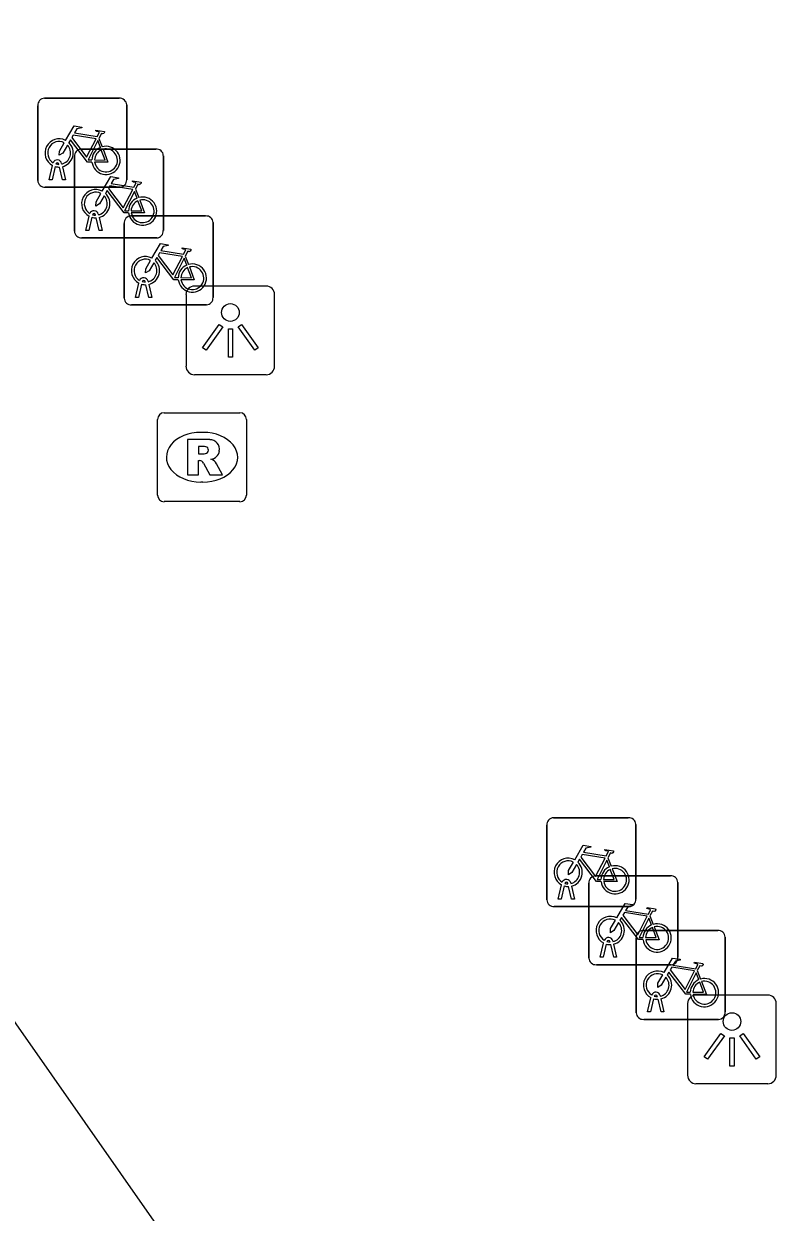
# Model space of a CAD drawing. Extents: x 161087 to 161922, y 382574 to 383873.
# Drawn here: x 161420.41 to 161428.87, y 383040.96 to 383054.33 of the extents above; entities that cross this region are included whole.
import ezdxf

# ---------------------------------------------------------------- set-up
doc = ezdxf.new("R2010")
doc.units = 0
for name, color, linetype in [('IMGEO_Fietsenrek', 7, 'Continuous'), ('IMGEO_Lichtpunt', 7, 'Continuous'), ('IMGEO_Pand', 7, 'Continuous'), ('IMGEO_Rioolput', 7, 'Continuous')]:
    doc.layers.add(name, color=color, linetype=linetype)

msp = doc.modelspace()

# ---------------------------------------------------------------- linework, layer by layer
at = {"layer": 'IMGEO_Fietsenrek'}
for p, q in [((161420.563, 383052.567), (161420.563, 383053.408)), ((161420.563, 383053.408), (161420.563, 383052.567)), ((161420.638, 383053.492), (161421.479, 383053.492)), ((161421.479, 383053.492), (161420.638, 383053.492)), ((161421.563, 383053.417), (161421.563, 383052.576)), ((161421.563, 383052.576), (161421.563, 383053.417)), ((161421.25, 383053.041), (161421.286, 383052.946)), ((161421.05, 383052.921), (161421.891, 383052.921)), ((161421.891, 383052.921), (161421.05, 383052.921)), ((161420.69, 383052.576), (161420.729, 383052.736)), ((161420.759, 383052.724), (161420.724, 383052.576)), ((161420.801, 383052.748), (161420.8, 383052.752)), ((161420.832, 383052.759), (161420.833, 383052.752)), ((161420.84, 383052.722), (161420.875, 383052.576)), ((161420.975, 383051.996), (161420.975, 383052.837)), ((161420.975, 383052.837), (161420.975, 383051.996)), ((161421.975, 383052.846), (161421.975, 383052.005)), ((161421.975, 383052.005), (161421.975, 383052.846)), ((161420.842, 383052.576), (161420.808, 383052.718)), ((161421.488, 383052.492), (161420.647, 383052.492)), ((161420.647, 383052.492), (161421.488, 383052.492)), ((161420.724, 383052.576), (161420.69, 383052.576)), ((161420.875, 383052.576), (161420.842, 383052.576)), ((161421.662, 383052.47), (161421.698, 383052.375)), ((161421.244, 383052.188), (161421.245, 383052.181)), ((161421.102, 383052.005), (161421.141, 383052.165)), ((161421.171, 383052.153), (161421.136, 383052.005)), ((161421.213, 383052.177), (161421.212, 383052.181)), ((161421.254, 383052.005), (161421.22, 383052.147)), ((161421.252, 383052.151), (161421.287, 383052.005)), ((161421.534, 383051.243), (161421.534, 383052.084)), ((161421.534, 383052.084), (161421.534, 383051.243)), ((161421.609, 383052.168), (161422.45, 383052.168)), ((161422.45, 383052.168), (161421.609, 383052.168)), ((161422.534, 383052.093), (161422.534, 383051.252)), ((161422.534, 383051.252), (161422.534, 383052.093)), ((161421.9, 383051.921), (161421.059, 383051.921)), ((161421.059, 383051.921), (161421.9, 383051.921)), ((161421.136, 383052.005), (161421.102, 383052.005)), ((161421.287, 383052.005), (161421.254, 383052.005)), ((161422.221, 383051.717), (161422.257, 383051.622)), ((161421.661, 383051.252), (161421.7, 383051.412)), ((161421.73, 383051.4), (161421.695, 383051.252)), ((161421.772, 383051.424), (161421.771, 383051.428)), ((161421.813, 383051.252), (161421.779, 383051.394)), ((161421.803, 383051.435), (161421.804, 383051.428)), ((161421.811, 383051.398), (161421.846, 383051.252)), ((161421.695, 383051.252), (161421.661, 383051.252)), ((161421.846, 383051.252), (161421.813, 383051.252)), ((161422.459, 383051.168), (161421.618, 383051.168)), ((161421.618, 383051.168), (161422.459, 383051.168)), ((161426.362, 383045.399), (161427.203, 383045.399)), ((161427.203, 383045.399), (161426.362, 383045.399)), ((161426.287, 383044.474), (161426.287, 383045.315)), ((161426.287, 383045.315), (161426.287, 383044.474)), ((161427.287, 383045.324), (161427.287, 383044.483)), ((161427.287, 383044.483), (161427.287, 383045.324)), ((161426.974, 383044.948), (161427.01, 383044.853)), ((161426.835, 383044.745), (161427.676, 383044.745)), ((161427.676, 383044.745), (161426.835, 383044.745)), ((161426.414, 383044.483), (161426.453, 383044.643)), ((161426.483, 383044.631), (161426.448, 383044.483)), ((161426.525, 383044.655), (161426.524, 383044.659)), ((161426.566, 383044.483), (161426.532, 383044.625)), ((161426.556, 383044.666), (161426.557, 383044.659)), ((161426.564, 383044.629), (161426.599, 383044.483)), ((161426.76, 383043.82), (161426.76, 383044.661)), ((161426.76, 383044.661), (161426.76, 383043.82)), ((161427.76, 383044.67), (161427.76, 383043.829)), ((161427.76, 383043.829), (161427.76, 383044.67)), ((161426.448, 383044.483), (161426.414, 383044.483)), ((161426.599, 383044.483), (161426.566, 383044.483)), ((161427.212, 383044.399), (161426.371, 383044.399)), ((161426.371, 383044.399), (161427.212, 383044.399)), ((161427.447, 383044.294), (161427.483, 383044.199)), ((161427.292, 383043.205), (161427.292, 383044.046)), ((161427.292, 383044.046), (161427.292, 383043.205)), ((161427.367, 383044.13), (161428.208, 383044.13)), ((161428.208, 383044.13), (161427.367, 383044.13)), ((161428.292, 383044.055), (161428.292, 383043.214)), ((161428.292, 383043.214), (161428.292, 383044.055)), ((161426.887, 383043.829), (161426.926, 383043.989)), ((161426.956, 383043.977), (161426.921, 383043.829)), ((161426.998, 383044.001), (161426.997, 383044.005)), ((161427.039, 383043.829), (161427.005, 383043.971)), ((161427.029, 383044.012), (161427.03, 383044.005)), ((161427.037, 383043.975), (161427.072, 383043.829)), ((161426.921, 383043.829), (161426.887, 383043.829)), ((161427.072, 383043.829), (161427.039, 383043.829)), ((161427.685, 383043.745), (161426.844, 383043.745)), ((161426.844, 383043.745), (161427.685, 383043.745)), ((161427.979, 383043.679), (161428.015, 383043.584)), ((161427.419, 383043.214), (161427.458, 383043.374)), ((161427.53, 383043.386), (161427.529, 383043.39)), ((161427.561, 383043.397), (161427.562, 383043.39)), ((161427.488, 383043.362), (161427.453, 383043.214)), ((161427.571, 383043.214), (161427.537, 383043.356)), ((161427.569, 383043.36), (161427.604, 383043.214)), ((161428.217, 383043.13), (161427.376, 383043.13)), ((161427.376, 383043.13), (161428.217, 383043.13)), ((161427.453, 383043.214), (161427.419, 383043.214)), ((161427.604, 383043.214), (161427.571, 383043.214))]:
    msp.add_line(p, q, dxfattribs=at)
for points in [[(161420.876, 383053.018), (161420.971, 383053.182), (161421.057, 383053.168), (161421.059, 383053.159), (161421.003, 383053.148), (161420.976, 383053.103), (161421.232, 383053.062)], [(161421.232, 383053.062), (161421.257, 383053.111), (161421.251, 383053.115), (161421.228, 383053.119), (161421.216, 383053.126), (161421.215, 383053.129), (161421.217, 383053.134), (161421.312, 383053.119), (161421.314, 383053.109), (161421.304, 383053.096), (161421.292, 383053.09), (161421.278, 383053.096), (161421.25, 383053.041)], [(161420.897, 383052.966), (161420.845, 383052.876), (161420.805, 383052.851), (161420.806, 383052.898), (161420.861, 383052.992)], [(161421.172, 383052.774), (161421.122, 383052.774), (161420.931, 383053.025), (161420.912, 383052.993)], [(161421.219, 383053.037), (161420.962, 383053.078), (161420.945, 383053.049), (161421.112, 383052.829), (161421.219, 383053.037)], [(161421.267, 383052.939), (161421.237, 383053.016), (161421.128, 383052.798), (161421.171, 383052.798)], [(161421.201, 383052.798), (161421.321, 383052.797), (161421.277, 383052.911)], [(161421.297, 383052.918), (161421.352, 383052.773), (161421.202, 383052.773)], [(161421.288, 383052.447), (161421.383, 383052.611), (161421.469, 383052.597), (161421.471, 383052.588), (161421.415, 383052.577), (161421.388, 383052.532), (161421.644, 383052.491)], [(161421.631, 383052.466), (161421.374, 383052.507), (161421.357, 383052.478), (161421.524, 383052.258), (161421.631, 383052.466)], [(161421.644, 383052.491), (161421.669, 383052.54), (161421.663, 383052.544), (161421.64, 383052.548), (161421.628, 383052.555), (161421.627, 383052.558), (161421.629, 383052.563), (161421.724, 383052.548), (161421.726, 383052.538), (161421.716, 383052.525), (161421.704, 383052.519), (161421.69, 383052.525), (161421.662, 383052.47)], [(161421.309, 383052.395), (161421.257, 383052.305), (161421.217, 383052.28), (161421.218, 383052.327), (161421.273, 383052.421)], [(161421.584, 383052.203), (161421.534, 383052.203), (161421.343, 383052.454), (161421.324, 383052.422)], [(161421.679, 383052.368), (161421.649, 383052.445), (161421.54, 383052.227), (161421.583, 383052.227)], [(161421.613, 383052.227), (161421.733, 383052.226), (161421.689, 383052.34)], [(161421.709, 383052.347), (161421.764, 383052.202), (161421.614, 383052.202)], [(161421.847, 383051.694), (161421.942, 383051.858), (161422.028, 383051.844), (161422.03, 383051.835), (161421.974, 383051.824), (161421.947, 383051.779), (161422.203, 383051.738)], [(161422.203, 383051.738), (161422.228, 383051.787), (161422.222, 383051.791), (161422.199, 383051.795), (161422.187, 383051.802), (161422.186, 383051.805), (161422.188, 383051.81), (161422.283, 383051.795), (161422.285, 383051.785), (161422.275, 383051.772), (161422.263, 383051.766), (161422.249, 383051.772), (161422.221, 383051.717)], [(161421.868, 383051.642), (161421.816, 383051.552), (161421.776, 383051.527), (161421.777, 383051.574), (161421.832, 383051.668)], [(161422.143, 383051.45), (161422.093, 383051.45), (161421.902, 383051.701), (161421.883, 383051.669)], [(161422.19, 383051.713), (161421.933, 383051.754), (161421.916, 383051.725), (161422.083, 383051.505), (161422.19, 383051.713)], [(161422.238, 383051.615), (161422.208, 383051.692), (161422.099, 383051.474), (161422.142, 383051.474)], [(161422.172, 383051.474), (161422.292, 383051.473), (161422.248, 383051.587)], [(161422.268, 383051.594), (161422.323, 383051.449), (161422.173, 383051.449)], [(161426.6, 383044.925), (161426.695, 383045.089), (161426.781, 383045.075), (161426.783, 383045.066), (161426.727, 383045.055), (161426.7, 383045.01), (161426.956, 383044.969)], [(161426.943, 383044.944), (161426.686, 383044.985), (161426.669, 383044.956), (161426.836, 383044.736), (161426.943, 383044.944)], [(161426.956, 383044.969), (161426.981, 383045.018), (161426.975, 383045.022), (161426.952, 383045.026), (161426.94, 383045.033), (161426.939, 383045.036), (161426.941, 383045.041), (161427.036, 383045.026), (161427.038, 383045.016), (161427.028, 383045.003), (161427.016, 383044.997), (161427.002, 383045.003), (161426.974, 383044.948)], [(161426.621, 383044.873), (161426.569, 383044.783), (161426.529, 383044.758), (161426.53, 383044.805), (161426.585, 383044.899)], [(161426.896, 383044.681), (161426.846, 383044.681), (161426.655, 383044.932), (161426.636, 383044.9)], [(161426.991, 383044.846), (161426.961, 383044.923), (161426.852, 383044.705), (161426.895, 383044.705)], [(161426.925, 383044.705), (161427.045, 383044.704), (161427.001, 383044.818)], [(161427.021, 383044.825), (161427.076, 383044.68), (161426.926, 383044.68)], [(161427.073, 383044.271), (161427.168, 383044.435), (161427.254, 383044.421), (161427.256, 383044.412), (161427.2, 383044.401), (161427.173, 383044.356), (161427.429, 383044.315)], [(161427.416, 383044.29), (161427.159, 383044.331), (161427.142, 383044.302), (161427.309, 383044.082), (161427.416, 383044.29)], [(161427.429, 383044.315), (161427.454, 383044.364), (161427.448, 383044.368), (161427.425, 383044.372), (161427.413, 383044.379), (161427.412, 383044.382), (161427.414, 383044.387), (161427.509, 383044.372), (161427.511, 383044.362), (161427.501, 383044.349), (161427.489, 383044.343), (161427.475, 383044.349), (161427.447, 383044.294)], [(161427.094, 383044.219), (161427.042, 383044.129), (161427.002, 383044.104), (161427.003, 383044.151), (161427.058, 383044.245)], [(161427.369, 383044.027), (161427.319, 383044.027), (161427.128, 383044.278), (161427.109, 383044.246)], [(161427.464, 383044.192), (161427.434, 383044.269), (161427.325, 383044.051), (161427.368, 383044.051)], [(161427.494, 383044.171), (161427.549, 383044.026), (161427.399, 383044.026)], [(161427.398, 383044.051), (161427.518, 383044.05), (161427.474, 383044.164)], [(161427.605, 383043.656), (161427.7, 383043.82), (161427.786, 383043.806), (161427.788, 383043.797), (161427.732, 383043.786), (161427.705, 383043.741), (161427.961, 383043.7)], [(161427.961, 383043.7), (161427.986, 383043.749), (161427.98, 383043.753), (161427.957, 383043.757), (161427.945, 383043.764), (161427.944, 383043.767), (161427.946, 383043.772), (161428.041, 383043.757), (161428.043, 383043.747), (161428.033, 383043.734), (161428.021, 383043.728), (161428.007, 383043.734), (161427.979, 383043.679)], [(161427.901, 383043.412), (161427.851, 383043.412), (161427.66, 383043.663), (161427.641, 383043.631)], [(161427.948, 383043.675), (161427.691, 383043.716), (161427.674, 383043.687), (161427.841, 383043.467), (161427.948, 383043.675)], [(161427.996, 383043.577), (161427.966, 383043.654), (161427.857, 383043.436), (161427.9, 383043.436)], [(161427.626, 383043.604), (161427.574, 383043.514), (161427.534, 383043.489), (161427.535, 383043.536), (161427.59, 383043.63)], [(161427.93, 383043.436), (161428.05, 383043.435), (161428.006, 383043.549)], [(161428.026, 383043.556), (161428.081, 383043.411), (161427.931, 383043.411)]]:
    msp.add_lwpolyline(points, dxfattribs=at)
for centre, radius, start, end in [((161420.641, 383053.414), 0.0779, 92.4484, 184.2845), ((161420.641, 383053.414), 0.0779, 92.4484, 184.2845), ((161421.485, 383053.414), 0.0779, 2.4484, 94.2845), ((161421.485, 383053.414), 0.0779, 2.4484, 94.2845), ((161420.803, 383052.877), 0.159, 62.6766, 242.1369), ((161420.803, 383052.877), 0.129, 63.3192, 238.903), ((161420.803, 383052.877), 0.159, 283.5766, 46.6042), ((161420.803, 383052.877), 0.129, 283.6043, 43.4302), ((161421.053, 383052.843), 0.0779, 92.4484, 184.2845), ((161421.053, 383052.843), 0.0779, 92.4484, 184.2845), ((161421.33, 383052.793), 0.159, 113.3408, 178.3217), ((161421.33, 383052.793), 0.159, 187.0065, 105.7708), ((161421.33, 383052.793), 0.129, 113.923, 177.9556), ((161421.33, 383052.793), 0.129, 188.6715, 104.5883), ((161421.897, 383052.843), 0.0779, 2.4484, 94.2845), ((161421.897, 383052.843), 0.0779, 2.4484, 94.2845), ((161420.783, 383052.748), 0.0499, 12.8025, 158.6934), ((161420.803, 383052.877), 0.159, 253.9967, 271.7867), ((161420.783, 383052.748), 0.0174, 12.8025, 163.4502), ((161420.803, 383052.877), 0.129, 253.415, 269.0204), ((161420.641, 383052.57), 0.0779, 182.4484, 274.2845), ((161420.641, 383052.57), 0.0779, 182.4484, 274.2845), ((161421.215, 383052.306), 0.159, 62.6766, 242.1369), ((161421.485, 383052.57), 0.0779, 272.4484, 4.2845), ((161421.485, 383052.57), 0.0779, 272.4484, 4.2845), ((161421.215, 383052.306), 0.129, 63.3192, 238.903), ((161421.215, 383052.306), 0.129, 283.6043, 43.4302), ((161421.215, 383052.306), 0.159, 283.5766, 46.6042), ((161421.742, 383052.222), 0.159, 113.3408, 178.3217), ((161421.742, 383052.222), 0.159, 187.0065, 105.7708), ((161421.742, 383052.222), 0.129, 113.923, 177.9556), ((161421.742, 383052.222), 0.129, 188.6715, 104.5883), ((161421.195, 383052.177), 0.0499, 12.8025, 158.6934), ((161421.195, 383052.177), 0.0174, 12.8025, 163.4502), ((161421.215, 383052.306), 0.159, 253.9967, 271.7867), ((161421.215, 383052.306), 0.129, 253.415, 269.0204), ((161421.612, 383052.09), 0.0779, 92.4484, 184.2845), ((161421.612, 383052.09), 0.0779, 92.4484, 184.2845), ((161422.456, 383052.09), 0.0779, 2.4484, 94.2845), ((161422.456, 383052.09), 0.0779, 2.4484, 94.2845), ((161421.053, 383051.999), 0.0779, 182.4484, 274.2845), ((161421.053, 383051.999), 0.0779, 182.4484, 274.2845), ((161421.897, 383051.999), 0.0779, 272.4484, 4.2845), ((161421.897, 383051.999), 0.0779, 272.4484, 4.2845), ((161421.774, 383051.553), 0.159, 62.6766, 242.1369), ((161421.774, 383051.553), 0.129, 63.3192, 238.903), ((161421.774, 383051.553), 0.159, 283.5766, 46.6042), ((161421.774, 383051.553), 0.129, 283.6043, 43.4302), ((161422.301, 383051.469), 0.159, 113.3408, 178.3217), ((161422.301, 383051.469), 0.159, 187.0065, 105.7708), ((161422.301, 383051.469), 0.129, 113.923, 177.9556), ((161422.301, 383051.469), 0.129, 188.6715, 104.5883), ((161421.754, 383051.424), 0.0499, 12.8025, 158.6934), ((161421.774, 383051.553), 0.159, 253.9967, 271.7867), ((161421.754, 383051.424), 0.0174, 12.8025, 163.4502), ((161421.774, 383051.553), 0.129, 253.415, 269.0204), ((161422.456, 383051.246), 0.0779, 272.4484, 4.2845), ((161422.456, 383051.246), 0.0779, 272.4484, 4.2845), ((161421.612, 383051.246), 0.0779, 182.4484, 274.2845), ((161421.612, 383051.246), 0.0779, 182.4484, 274.2845), ((161426.365, 383045.321), 0.0779, 92.4484, 184.2845), ((161426.365, 383045.321), 0.0779, 92.4484, 184.2845), ((161427.209, 383045.321), 0.0779, 2.4484, 94.2845), ((161427.209, 383045.321), 0.0779, 2.4484, 94.2845), ((161426.527, 383044.784), 0.159, 62.6766, 242.1369), ((161426.527, 383044.784), 0.129, 63.3192, 238.903), ((161426.527, 383044.784), 0.129, 283.6043, 43.4302), ((161426.527, 383044.784), 0.159, 283.5766, 46.6042), ((161427.054, 383044.7), 0.159, 113.3408, 178.3217), ((161427.054, 383044.7), 0.159, 187.0065, 105.7708), ((161426.507, 383044.655), 0.0499, 12.8025, 158.6934), ((161426.838, 383044.667), 0.0779, 92.4484, 184.2845), ((161426.838, 383044.667), 0.0779, 92.4484, 184.2845), ((161427.054, 383044.7), 0.129, 113.923, 177.9556), ((161427.054, 383044.7), 0.129, 188.6715, 104.5883), ((161427.682, 383044.667), 0.0779, 2.4484, 94.2845), ((161427.682, 383044.667), 0.0779, 2.4484, 94.2845), ((161426.527, 383044.784), 0.159, 253.9967, 271.7867), ((161426.507, 383044.655), 0.0174, 12.8025, 163.4502), ((161426.527, 383044.784), 0.129, 253.415, 269.0204), ((161426.365, 383044.477), 0.0779, 182.4484, 274.2845), ((161426.365, 383044.477), 0.0779, 182.4484, 274.2845), ((161427.209, 383044.477), 0.0779, 272.4484, 4.2845), ((161427.209, 383044.477), 0.0779, 272.4484, 4.2845), ((161427, 383044.13), 0.159, 62.6766, 242.1369), ((161427, 383044.13), 0.129, 63.3192, 238.903), ((161427, 383044.13), 0.129, 283.6043, 43.4302), ((161427, 383044.13), 0.159, 283.5766, 46.6042), ((161427.527, 383044.046), 0.159, 113.3408, 178.3217), ((161427.527, 383044.046), 0.159, 187.0065, 105.7708), ((161427.527, 383044.046), 0.129, 188.6715, 104.5883), ((161426.98, 383044.001), 0.0499, 12.8025, 158.6934), ((161427.37, 383044.052), 0.0779, 92.4484, 184.2845), ((161427.37, 383044.052), 0.0779, 92.4484, 184.2845), ((161427.527, 383044.046), 0.129, 113.923, 177.9556), ((161428.214, 383044.052), 0.0779, 2.4484, 94.2845), ((161428.214, 383044.052), 0.0779, 2.4484, 94.2845), ((161427, 383044.13), 0.159, 253.9967, 271.7867), ((161426.98, 383044.001), 0.0174, 12.8025, 163.4502), ((161427, 383044.13), 0.129, 253.415, 269.0204), ((161426.838, 383043.823), 0.0779, 182.4484, 274.2845), ((161426.838, 383043.823), 0.0779, 182.4484, 274.2845), ((161427.682, 383043.823), 0.0779, 272.4484, 4.2845), ((161427.682, 383043.823), 0.0779, 272.4484, 4.2845), ((161427.532, 383043.515), 0.159, 62.6766, 242.1369), ((161427.532, 383043.515), 0.129, 63.3192, 238.903), ((161427.532, 383043.515), 0.129, 283.6043, 43.4302), ((161427.532, 383043.515), 0.159, 283.5766, 46.6042), ((161428.059, 383043.431), 0.159, 113.3408, 178.3217), ((161428.059, 383043.431), 0.159, 187.0065, 105.7708), ((161428.059, 383043.431), 0.129, 113.923, 177.9556), ((161428.059, 383043.431), 0.129, 188.6715, 104.5883), ((161427.512, 383043.386), 0.0499, 12.8025, 158.6934), ((161427.512, 383043.386), 0.0174, 12.8025, 163.4502), ((161427.532, 383043.515), 0.129, 253.415, 269.0204), ((161427.532, 383043.515), 0.159, 253.9967, 271.7867), ((161427.37, 383043.208), 0.0779, 182.4484, 274.2845), ((161427.37, 383043.208), 0.0779, 182.4484, 274.2845), ((161428.214, 383043.208), 0.0779, 272.4484, 4.2845), ((161428.214, 383043.208), 0.0779, 272.4484, 4.2845)]:
    msp.add_arc(centre, radius, start, end, dxfattribs=at)
at = {"layer": 'IMGEO_Lichtpunt'}
for p, q in [((161422.23, 383051.284), (161422.23, 383050.477)), ((161422.23, 383051.284), (161422.23, 383050.477)), ((161423.132, 383051.379), (161422.324, 383051.379)), ((161423.132, 383051.379), (161422.324, 383051.379)), ((161423.226, 383050.477), (161423.226, 383051.284)), ((161423.226, 383050.477), (161423.226, 383051.284)), ((161422.324, 383050.383), (161423.132, 383050.383)), ((161422.324, 383050.383), (161423.132, 383050.383)), ((161428.772, 383043.403), (161427.964, 383043.403)), ((161428.772, 383043.403), (161427.964, 383043.403)), ((161427.87, 383043.308), (161427.87, 383042.501)), ((161427.87, 383043.308), (161427.87, 383042.501)), ((161428.866, 383042.501), (161428.866, 383043.308)), ((161428.866, 383042.501), (161428.866, 383043.308)), ((161427.964, 383042.407), (161428.772, 383042.407)), ((161427.964, 383042.407), (161428.772, 383042.407))]:
    msp.add_line(p, q, dxfattribs=at)
for points in [[(161422.604, 383050.948), (161422.643, 383050.92), (161422.455, 383050.658), (161422.417, 383050.685), (161422.604, 383050.948)], [(161422.706, 383050.9), (161422.753, 383050.9), (161422.753, 383050.578), (161422.706, 383050.578), (161422.706, 383050.9)], [(161422.816, 383050.92), (161422.854, 383050.947), (161423.041, 383050.685), (161423.002, 383050.657), (161422.816, 383050.92)], [(161428.244, 383042.972), (161428.283, 383042.944), (161428.095, 383042.682), (161428.057, 383042.709), (161428.244, 383042.972)], [(161428.456, 383042.944), (161428.494, 383042.971), (161428.681, 383042.709), (161428.642, 383042.681), (161428.456, 383042.944)], [(161428.346, 383042.924), (161428.393, 383042.924), (161428.393, 383042.602), (161428.346, 383042.602), (161428.346, 383042.924)]]:
    msp.add_lwpolyline(points, dxfattribs=at)
for centre in [(161422.729, 383051.082), (161428.369, 383043.106)]:
    msp.add_circle(centre, 0.0994, dxfattribs=at)
for centre, start, end in [((161422.324, 383051.284), 90, 180), ((161422.324, 383051.284), 90, 180), ((161423.132, 383051.284), 0, 90), ((161423.132, 383051.284), 0, 90), ((161422.324, 383050.477), 180, 270), ((161422.324, 383050.477), 180, 270), ((161423.132, 383050.477), 270, 0), ((161423.132, 383050.477), 270, 360), ((161427.964, 383043.308), 90, 180), ((161427.964, 383043.308), 90, 180), ((161428.772, 383043.308), 0, 90), ((161428.772, 383043.308), 0, 90), ((161427.964, 383042.501), 180, 270), ((161427.964, 383042.501), 180, 270), ((161428.772, 383042.501), 270, 0), ((161428.772, 383042.501), 270, 360)]:
    msp.add_arc(centre, 0.0946, start, end, dxfattribs=at)
at = {"layer": 'IMGEO_Pand'}
msp.add_lwpolyline([(161412.451, 383054.33), (161427.003, 383033.515)], dxfattribs=at)
at = {"layer": 'IMGEO_Rioolput'}
for p, q in [((161421.984, 383049.954), (161422.836, 383049.954)), ((161421.909, 383049.028), (161421.909, 383049.88)), ((161422.91, 383049.88), (161422.91, 383049.028)), ((161422.397, 383049.734), (161422.422, 383049.734)), ((161422.42, 383049.174), (161422.395, 383049.174)), ((161422.836, 383048.954), (161421.984, 383048.954))]:
    msp.add_line(p, q, dxfattribs=at)
for points in [[(161421.984, 383049.954), (161422.836, 383049.954)], [(161421.909, 383049.028), (161421.909, 383049.88)], [(161422.91, 383049.88), (161422.91, 383049.028)], [(161422.498, 383049.652), (161422.246, 383049.654), (161422.246, 383049.254)], [(161422.424, 383049.573), (161422.37, 383049.573), (161422.37, 383049.492)], [(161422.246, 383049.254), (161422.37, 383049.254), (161422.37, 383049.416), (161422.381, 383049.416)], [(161422.37, 383049.492), (161422.422, 383049.492)], [(161422.428, 383049.387), (161422.499, 383049.254), (161422.639, 383049.254), (161422.574, 383049.38)], [(161422.836, 383048.954), (161421.984, 383048.954)]]:
    msp.add_lwpolyline(points, dxfattribs=at)
for centre, radius, start, end in [((161421.986, 383049.878), 0.0765, 91.552, 178.448), ((161421.986, 383049.878), 0.0765, 91.552, 178.448), ((161422.834, 383049.878), 0.0765, 1.552, 88.448), ((161422.834, 383049.878), 0.0765, 1.552, 88.448), ((161422.497, 383049.542), 0.109, 350.3612, 89.416), ((161422.43, 383049.477), 0.0964, 77.0061, 93.1865), ((161422.444, 383049.534), 0.0378, 276.6634, 79.6772), ((161422.495, 383049.542), 0.112, 277.5842, 350.9817), ((161422.38, 383049.363), 0.0533, 26.0293, 88.6989), ((161422.406, 383049.681), 0.19, 274.7715, 282.9687), ((161422.479, 383049.327), 0.108, 29.5134, 73.7905), ((161421.986, 383049.03), 0.0765, 181.552, 268.448), ((161421.986, 383049.03), 0.0765, 181.552, 268.448), ((161422.834, 383049.03), 0.0765, 271.552, 358.448), ((161422.834, 383049.03), 0.0765, 271.552, 358.448)]:
    msp.add_arc(centre, radius, start, end, dxfattribs=at)
for centre, major_axis, ratio, start_param, end_param in [((161422.396, 383049.454), (-0.387, 0.002), 0.722429, 4.712389, 7.853982), ((161422.421, 383049.454), (-0.39, 0.002), 0.717154, 1.570796, 4.712389)]:
    msp.add_ellipse(centre, major_axis=major_axis, ratio=ratio, start_param=start_param, end_param=end_param, dxfattribs=at)

doc.saveas('drawing.dxf')
